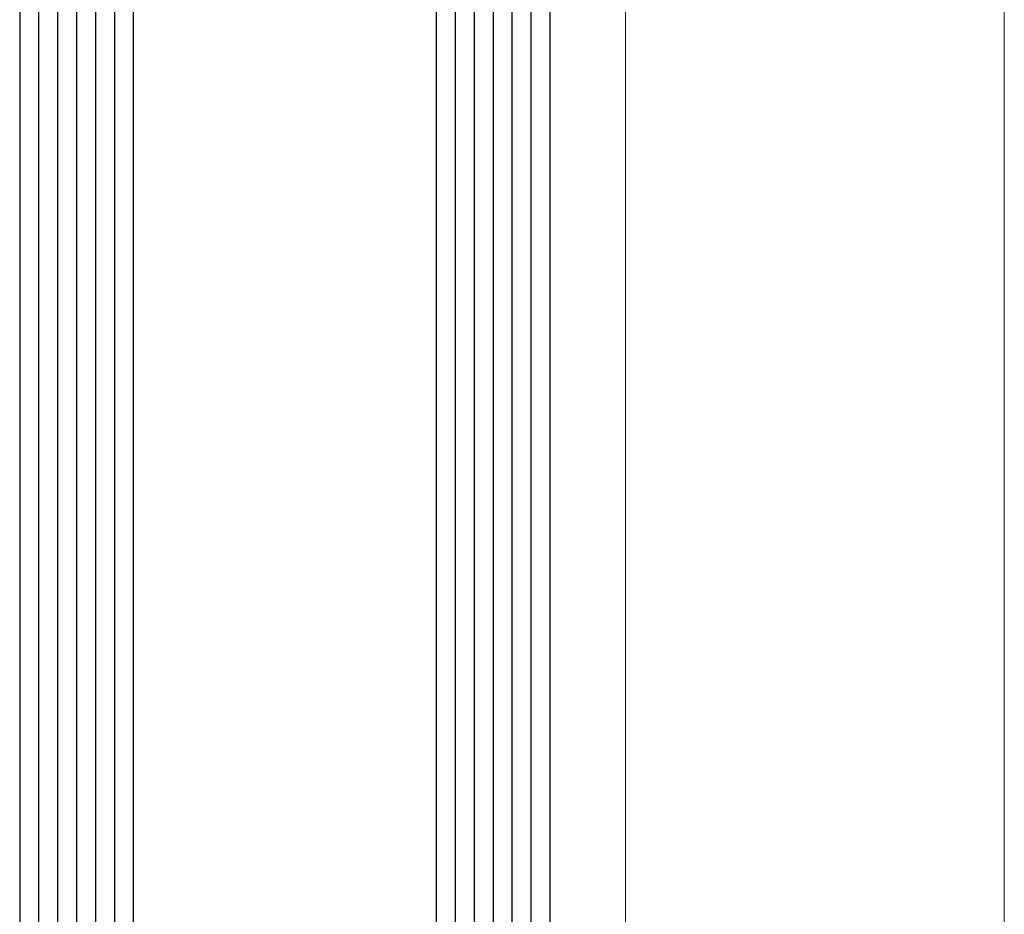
# Model space of a CAD drawing. Extents: x 4615668 to 9294084, y 5325188 to 10688993.
# Tile 432 of 656: x 4636261.02 to 4636266.22, y 5332031.48 to 5332036.2. Entities that reach past the tile are written whole.
import ezdxf

# ---------------------------------------------------------------- set-up
doc = ezdxf.new("R2010")
doc.units = 0
doc.header["$MEASUREMENT"] = 0
doc.layers.add('A_wymiary', color=152, linetype='Continuous', lineweight=5)
doc.layers.add('CrossSectionsGlass', color=7, linetype='Continuous')

msp = doc.modelspace()

# ---------------------------------------------------------------- linework, layer by layer
at = {"layer": 'A_wymiary', "ltscale": 40}
msp.add_lwpolyline([(4636264.2207, 5331677.4286), (4636266.2207, 5331677.4286), (4636266.2207, 5332310.4267), (4636264.2207, 5332310.4267), (4636264.2207, 5331677.4651)], dxfattribs=at)
at = {"layer": 'CrossSectionsGlass'}
for p, q in [((4636261.1206, 5332038.8276), (4636261.1206, 5331949.0276)), ((4636261.2206, 5332038.8276), (4636261.2206, 5331949.0276)), ((4636261.3206, 5332038.8276), (4636261.3206, 5331949.0276)), ((4636261.4206, 5332038.8276), (4636261.4206, 5331949.0276)), ((4636261.5206, 5332038.8276), (4636261.5206, 5331949.0276)), ((4636263.3206, 5332038.8276), (4636263.3206, 5331949.0276)), ((4636263.4206, 5332038.8276), (4636263.4206, 5331949.0276)), ((4636263.5206, 5332038.8276), (4636263.5206, 5331949.0276)), ((4636263.6206, 5332038.8276), (4636263.6206, 5331949.0276)), ((4636263.7206, 5332038.8276), (4636263.7206, 5331949.0276)), ((4636261.0206, 5332038.7776), (4636261.0206, 5331949.0776)), ((4636261.6206, 5332038.7776), (4636261.6206, 5331949.0776)), ((4636263.2206, 5332038.7776), (4636263.2206, 5331949.0776)), ((4636263.8206, 5332038.7776), (4636263.8206, 5331949.0776))]:
    msp.add_line(p, q, dxfattribs=at)

doc.saveas('drawing.dxf')
